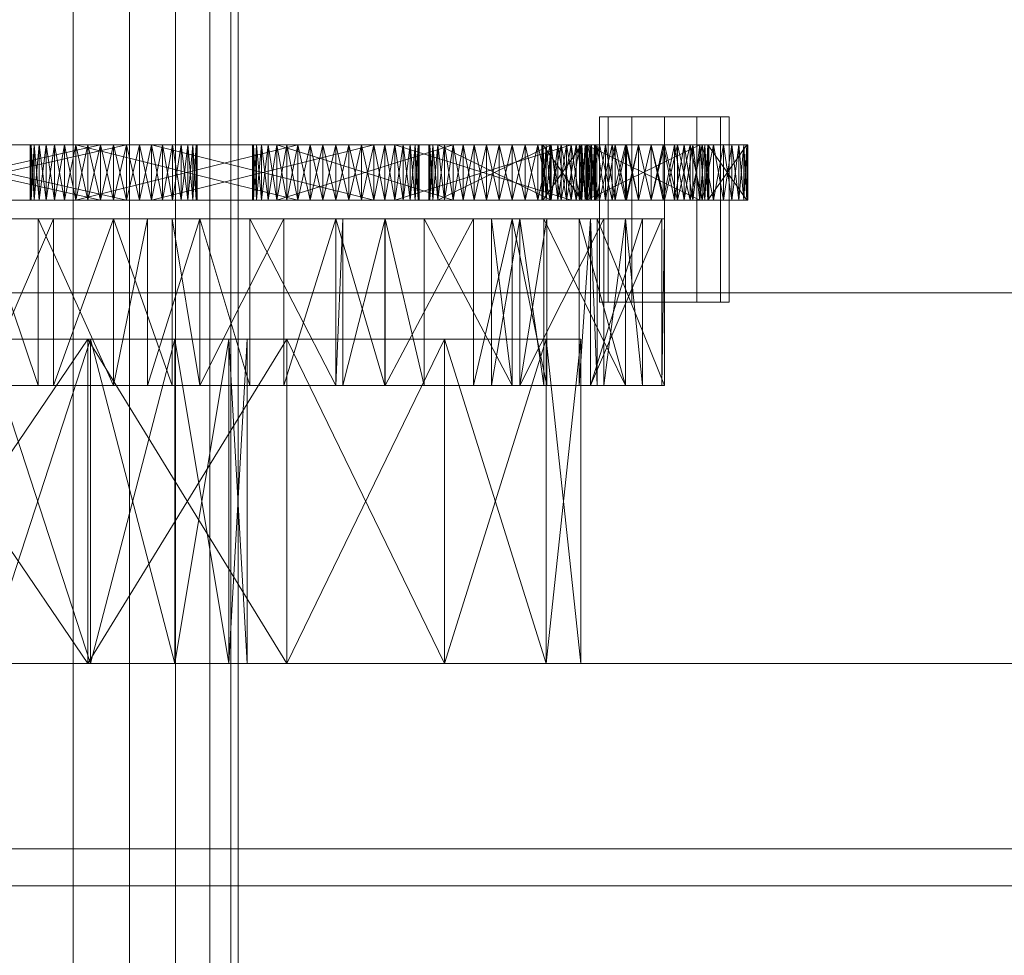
# Model space of a CAD drawing. Header units: millimetres. Extents: x -4395 to 65662, y -65530 to 6847.
# Tile 969 of 1034: x 60028 to 60134, y -16632 to -16530. Entities that reach past the tile are written whole.
import ezdxf

# ---------------------------------------------------------------- set-up
doc = ezdxf.new("R2010")
doc.units = ezdxf.units.MM
doc.layers.add('superior_secador', color=7, linetype='Continuous', lineweight=0)

msp = doc.modelspace()

# ---------------------------------------------------------------- linework, layer by layer
at = {"layer": 'superior_secador'}
for p, q in [((60033.357, -16520), (60033.357, -16675)), ((60039.418, -16520), (60039.418, -16675)), ((60044.393, -16520), (60044.393, -16675)), ((60048.089, -16520), (60048.089, -16675)), ((60050.365, -16520), (60050.365, -16675)), ((60051.134, -16675), (60051.134, -16520)), ((60091.072, -16541), (60090.134, -16541)), ((60090.134, -16541), (60090.134, -16561)), ((60093.634, -16541), (60091.072, -16541)), ((60091.072, -16541), (60091.072, -16561)), ((60097.134, -16541), (60093.634, -16541)), ((60093.634, -16541), (60093.634, -16561)), ((60100.634, -16541), (60097.134, -16541)), ((60097.134, -16541), (60097.134, -16561)), ((60103.196, -16541), (60100.634, -16541)), ((60100.634, -16541), (60100.634, -16561)), ((60103.196, -16541), (60104.134, -16541)), ((60103.196, -16541), (60103.196, -16561)), ((60104.134, -16561), (60104.134, -16541)), ((60002.575, -16544), (60039.116, -16544)), ((60041.796, -16544), (60002.575, -16544)), ((60039.116, -16544), (60003.853, -16544)), ((60003.853, -16544), (60041.796, -16544)), ((60005.843, -16544), (60039.116, -16544)), ((60041.796, -16544), (60005.843, -16544)), ((60008.353, -16544), (60036.302, -16544)), ((60008.353, -16544), (60039.116, -16544)), ((60008.353, -16544), (60041.796, -16544)), ((60036.302, -16544), (60009.726, -16544)), ((60009.726, -16544), (60036.302, -16550)), ((60036.302, -16544), (60009.726, -16550)), ((60039.116, -16544), (60011.134, -16544)), ((60041.796, -16544), (60011.134, -16544)), ((60012.542, -16544), (60039.116, -16544)), ((60039.116, -16544), (60012.542, -16550)), ((60012.542, -16544), (60039.116, -16550)), ((60029.15, -16544), (60028.71, -16544)), ((60028.71, -16544), (60028.819, -16544)), ((60030.429, -16544), (60028.71, -16544)), ((60034.929, -16544), (60028.71, -16544)), ((60028.71, -16544), (60060.276, -16544)), ((60068.048, -16544), (60028.71, -16544)), ((60028.819, -16544), (60028.71, -16550)), ((60028.71, -16544), (60028.71, -16550)), ((60028.71, -16544), (60028.819, -16550)), ((60028.819, -16544), (60029.15, -16544)), ((60029.15, -16544), (60028.819, -16550)), ((60028.819, -16544), (60028.819, -16550)), ((60028.819, -16544), (60029.15, -16550)), ((60030.429, -16544), (60029.15, -16544)), ((60029.15, -16544), (60029.691, -16544)), ((60029.691, -16544), (60029.15, -16550)), ((60029.15, -16544), (60029.15, -16550)), ((60029.15, -16544), (60029.691, -16550)), ((60032.419, -16544), (60029.15, -16544)), ((60060.276, -16544), (60029.15, -16544)), ((60029.691, -16544), (60030.429, -16544)), ((60030.429, -16544), (60029.691, -16550)), ((60029.691, -16544), (60029.691, -16550)), ((60029.691, -16544), (60030.429, -16550)), ((60032.419, -16544), (60030.429, -16544)), ((60030.429, -16544), (60031.345, -16544)), ((60034.929, -16544), (60030.429, -16544)), ((60030.429, -16544), (60060.276, -16544)), ((60031.345, -16544), (60030.429, -16550)), ((60030.429, -16544), (60030.429, -16550)), ((60030.429, -16544), (60031.345, -16550)), ((60031.345, -16544), (60032.419, -16544)), ((60032.419, -16544), (60031.345, -16550)), ((60031.345, -16544), (60031.345, -16550)), ((60031.345, -16544), (60032.419, -16550)), ((60032.419, -16544), (60057.597, -16544)), ((60033.624, -16544), (60032.419, -16544)), ((60034.929, -16544), (60032.419, -16544)), ((60032.419, -16544), (60060.276, -16544)), ((60033.624, -16544), (60032.419, -16550)), ((60032.419, -16544), (60032.419, -16550)), ((60032.419, -16544), (60033.624, -16550)), ((60032.419, -16544), (60037.71, -16544)), ((60032.419, -16544), (60068.048, -16544)), ((60057.597, -16544), (60033.624, -16544)), ((60033.624, -16544), (60034.929, -16544)), ((60034.929, -16544), (60033.624, -16550)), ((60033.624, -16544), (60033.624, -16550)), ((60033.624, -16544), (60057.597, -16550)), ((60057.597, -16544), (60033.624, -16550)), ((60033.624, -16544), (60034.929, -16550)), ((60037.71, -16544), (60034.929, -16544)), ((60034.929, -16544), (60036.302, -16544)), ((60040.491, -16544), (60034.929, -16544)), ((60068.048, -16544), (60034.929, -16544)), ((60036.302, -16544), (60034.929, -16550)), ((60034.929, -16544), (60034.929, -16550)), ((60034.929, -16544), (60036.302, -16550)), ((60036.302, -16544), (60037.71, -16544)), ((60037.71, -16544), (60036.302, -16550)), ((60036.302, -16544), (60036.302, -16550)), ((60036.302, -16544), (60039.116, -16544)), ((60036.302, -16544), (60037.71, -16550)), ((60040.491, -16544), (60037.71, -16544)), ((60037.71, -16544), (60039.116, -16544)), ((60039.116, -16544), (60037.71, -16550)), ((60037.71, -16544), (60037.71, -16550)), ((60037.71, -16544), (60039.116, -16550)), ((60037.71, -16544), (60068.048, -16544)), ((60039.116, -16544), (60040.491, -16544)), ((60040.491, -16544), (60039.116, -16550)), ((60039.116, -16544), (60039.116, -16550)), ((60039.116, -16544), (60041.796, -16544)), ((60039.116, -16544), (60044.073, -16544)), ((60039.116, -16544), (60046.599, -16544)), ((60039.116, -16544), (60040.491, -16550)), ((60065.769, -16544), (60040.491, -16544)), ((60040.491, -16544), (60041.796, -16544)), ((60068.048, -16544), (60040.491, -16544)), ((60041.796, -16544), (60040.491, -16550)), ((60040.491, -16544), (60040.491, -16550)), ((60040.491, -16544), (60041.796, -16550)), ((60041.796, -16544), (60065.769, -16544)), ((60065.769, -16544), (60041.796, -16550)), ((60041.796, -16544), (60041.796, -16550)), ((60041.796, -16544), (60044.073, -16544)), ((60042.999, -16544), (60041.796, -16544)), ((60045.728, -16544), (60041.796, -16544)), ((60046.599, -16544), (60041.796, -16544)), ((60041.796, -16544), (60042.999, -16550)), ((60042.999, -16544), (60041.796, -16550)), ((60041.796, -16544), (60065.769, -16550)), ((60044.073, -16544), (60042.999, -16544)), ((60042.999, -16544), (60042.999, -16550)), ((60042.999, -16544), (60044.073, -16550)), ((60044.073, -16544), (60042.999, -16550)), ((60044.073, -16544), (60045.728, -16544)), ((60044.991, -16544), (60044.073, -16544)), ((60044.073, -16544), (60046.599, -16544)), ((60044.073, -16544), (60044.073, -16550)), ((60044.073, -16544), (60044.991, -16550)), ((60044.991, -16544), (60044.073, -16550)), ((60045.728, -16544), (60044.991, -16544)), ((60044.991, -16544), (60044.991, -16550)), ((60044.991, -16544), (60045.728, -16550)), ((60045.728, -16544), (60044.991, -16550)), ((60045.728, -16544), (60046.599, -16544)), ((60046.269, -16544), (60045.728, -16544)), ((60045.728, -16544), (60045.728, -16550)), ((60045.728, -16544), (60046.269, -16550)), ((60046.269, -16544), (60045.728, -16550)), ((60046.599, -16544), (60046.269, -16544)), ((60046.269, -16544), (60046.269, -16550)), ((60046.269, -16544), (60046.599, -16550)), ((60046.599, -16544), (60046.269, -16550)), ((60046.599, -16544), (60046.71, -16544)), ((60046.599, -16544), (60046.599, -16550)), ((60046.599, -16544), (60046.71, -16550)), ((60046.71, -16544), (60046.599, -16550)), ((60046.71, -16544), (60046.71, -16550)), ((60053.124, -16544), (60052.683, -16544)), ((60052.683, -16544), (60052.794, -16544)), ((60052.794, -16544), (60052.683, -16550)), ((60052.683, -16544), (60052.683, -16550)), ((60052.683, -16544), (60052.794, -16550)), ((60054.401, -16544), (60052.683, -16544)), ((60076.624, -16544), (60052.683, -16544)), ((60052.683, -16544), (60058.901, -16544)), ((60052.794, -16544), (60053.124, -16544)), ((60053.124, -16544), (60052.794, -16550)), ((60052.794, -16544), (60052.794, -16550)), ((60052.794, -16544), (60053.124, -16550)), ((60054.401, -16544), (60053.124, -16544)), ((60053.124, -16544), (60053.665, -16544)), ((60056.394, -16544), (60053.124, -16544)), ((60053.124, -16544), (60076.624, -16544)), ((60061.683, -16544), (60053.124, -16544)), ((60088.728, -16544), (60053.124, -16544)), ((60053.665, -16544), (60053.124, -16550)), ((60053.124, -16544), (60053.124, -16550)), ((60053.124, -16544), (60053.665, -16550)), ((60053.665, -16544), (60054.401, -16544)), ((60054.401, -16544), (60053.665, -16550)), ((60053.665, -16544), (60053.665, -16550)), ((60053.665, -16544), (60054.401, -16550)), ((60054.401, -16544), (60074.345, -16544)), ((60055.319, -16544), (60054.401, -16544)), ((60056.394, -16544), (60054.401, -16544)), ((60054.401, -16544), (60076.624, -16544)), ((60055.319, -16544), (60054.401, -16550)), ((60054.401, -16544), (60054.401, -16550)), ((60054.401, -16544), (60055.319, -16550)), ((60054.401, -16544), (60058.901, -16544)), ((60074.345, -16544), (60055.319, -16544)), ((60055.319, -16544), (60056.394, -16544)), ((60056.394, -16544), (60055.319, -16550)), ((60055.319, -16544), (60055.319, -16550)), ((60055.319, -16544), (60074.345, -16550)), ((60074.345, -16544), (60055.319, -16550)), ((60055.319, -16544), (60056.394, -16550)), ((60058.901, -16544), (60056.394, -16544)), ((60056.394, -16544), (60057.597, -16544)), ((60061.683, -16544), (60056.394, -16544)), ((60057.597, -16544), (60056.394, -16550)), ((60056.394, -16544), (60056.394, -16550)), ((60056.394, -16544), (60057.597, -16550)), ((60057.597, -16544), (60058.901, -16544)), ((60058.901, -16544), (60057.597, -16550)), ((60057.597, -16544), (60057.597, -16550)), ((60057.597, -16544), (60060.276, -16544)), ((60057.597, -16544), (60058.901, -16550)), ((60061.683, -16544), (60058.901, -16544)), ((60058.901, -16544), (60060.276, -16544)), ((60060.276, -16544), (60058.901, -16550)), ((60058.901, -16544), (60058.901, -16550)), ((60058.901, -16544), (60060.276, -16550)), ((60058.901, -16544), (60064.464, -16544)), ((60058.901, -16544), (60088.728, -16544)), ((60076.624, -16544), (60058.901, -16544)), ((60060.276, -16544), (60061.683, -16544)), ((60061.683, -16544), (60060.276, -16550)), ((60060.276, -16544), (60060.276, -16550)), ((60060.276, -16544), (60063.091, -16544)), ((60060.276, -16544), (60065.769, -16544)), ((60060.276, -16544), (60069.702, -16544)), ((60060.276, -16544), (60068.048, -16544)), ((60060.276, -16544), (60061.683, -16550)), ((60064.464, -16544), (60061.683, -16544)), ((60061.683, -16544), (60063.091, -16544)), ((60066.974, -16544), (60061.683, -16544)), ((60088.728, -16544), (60061.683, -16544)), ((60063.091, -16544), (60061.683, -16550)), ((60061.683, -16544), (60061.683, -16550)), ((60061.683, -16544), (60063.091, -16550)), ((60063.091, -16544), (60064.464, -16544)), ((60064.464, -16544), (60063.091, -16550)), ((60063.091, -16544), (60063.091, -16550)), ((60063.091, -16544), (60065.769, -16544)), ((60063.091, -16544), (60064.464, -16550)), ((60066.974, -16544), (60064.464, -16544)), ((60064.464, -16544), (60065.769, -16544)), ((60065.769, -16544), (60064.464, -16550)), ((60064.464, -16544), (60064.464, -16550)), ((60064.464, -16544), (60065.769, -16550)), ((60064.464, -16544), (60088.728, -16544)), ((60065.769, -16544), (60066.974, -16544)), ((60066.974, -16544), (60065.769, -16550)), ((60065.769, -16544), (60065.769, -16550)), ((60065.769, -16544), (60068.048, -16544)), ((60065.769, -16544), (60069.702, -16544)), ((60065.769, -16544), (60066.974, -16550)), ((60087.073, -16544), (60066.974, -16544)), ((60066.974, -16544), (60068.048, -16544)), ((60088.728, -16544), (60066.974, -16544)), ((60068.048, -16544), (60066.974, -16550)), ((60066.974, -16544), (60066.974, -16550)), ((60066.974, -16544), (60068.048, -16550)), ((60068.048, -16544), (60087.073, -16544)), ((60087.073, -16544), (60068.048, -16550)), ((60068.048, -16544), (60068.048, -16550)), ((60068.048, -16544), (60069.702, -16544)), ((60068.964, -16544), (60068.048, -16544)), ((60070.573, -16544), (60068.048, -16544)), ((60068.048, -16544), (60068.964, -16550)), ((60068.964, -16544), (60068.048, -16550)), ((60068.048, -16544), (60087.073, -16550)), ((60069.702, -16544), (60068.964, -16544)), ((60068.964, -16544), (60068.964, -16550)), ((60068.964, -16544), (60069.702, -16550)), ((60069.702, -16544), (60068.964, -16550)), ((60069.702, -16544), (60070.573, -16544)), ((60070.243, -16544), (60069.702, -16544)), ((60069.702, -16544), (60069.702, -16550)), ((60069.702, -16544), (60070.243, -16550)), ((60070.243, -16544), (60069.702, -16550)), ((60070.573, -16544), (60070.243, -16544)), ((60070.243, -16544), (60070.243, -16550)), ((60070.243, -16544), (60070.573, -16550)), ((60070.573, -16544), (60070.243, -16550)), ((60070.573, -16544), (60070.683, -16544)), ((60070.573, -16544), (60070.573, -16550)), ((60070.573, -16544), (60070.683, -16550)), ((60070.683, -16544), (60070.573, -16550)), ((60070.683, -16544), (60070.683, -16550)), ((60072.15, -16544), (60071.71, -16544)), ((60071.71, -16544), (60071.819, -16544)), ((60073.429, -16544), (60071.71, -16544)), ((60071.71, -16544), (60086.562, -16544)), ((60071.819, -16544), (60071.71, -16550)), ((60071.71, -16544), (60071.71, -16550)), ((60071.71, -16544), (60071.819, -16550)), ((60071.819, -16544), (60072.15, -16544)), ((60072.15, -16544), (60071.819, -16550)), ((60071.819, -16544), (60071.819, -16550)), ((60071.819, -16544), (60072.15, -16550)), ((60072.15, -16544), (60084.905, -16544)), ((60072.691, -16544), (60072.15, -16544)), ((60073.429, -16544), (60072.15, -16544)), ((60072.15, -16544), (60086.562, -16544)), ((60072.691, -16544), (60072.15, -16550)), ((60072.15, -16544), (60072.15, -16550)), ((60072.15, -16544), (60072.691, -16550)), ((60072.15, -16544), (60075.419, -16544)), ((60072.15, -16544), (60080.71, -16544)), ((60084.905, -16544), (60072.691, -16544)), ((60072.691, -16544), (60073.429, -16544)), ((60073.429, -16544), (60072.691, -16550)), ((60072.691, -16544), (60072.691, -16550)), ((60072.691, -16544), (60084.905, -16550)), ((60084.905, -16544), (60072.691, -16550)), ((60072.691, -16544), (60073.429, -16550)), ((60075.419, -16544), (60073.429, -16544)), ((60073.429, -16544), (60074.345, -16544)), ((60077.929, -16544), (60073.429, -16544)), ((60083.491, -16544), (60073.429, -16544)), ((60073.429, -16544), (60086.562, -16544)), ((60101.814, -16544), (60073.429, -16544)), ((60074.345, -16544), (60073.429, -16550)), ((60073.429, -16544), (60073.429, -16550)), ((60073.429, -16544), (60074.345, -16550)), ((60074.345, -16544), (60075.419, -16544)), ((60075.419, -16544), (60074.345, -16550)), ((60074.345, -16544), (60074.345, -16550)), ((60074.345, -16544), (60076.624, -16544)), ((60074.345, -16544), (60075.419, -16550)), ((60077.929, -16544), (60075.419, -16544)), ((60075.419, -16544), (60076.624, -16544)), ((60076.624, -16544), (60075.419, -16550)), ((60075.419, -16544), (60075.419, -16550)), ((60075.419, -16544), (60076.624, -16550)), ((60075.419, -16544), (60080.71, -16544)), ((60076.624, -16544), (60077.929, -16544)), ((60077.929, -16544), (60076.624, -16550)), ((60076.624, -16544), (60076.624, -16550)), ((60076.624, -16544), (60079.302, -16544)), ((60076.624, -16544), (60082.116, -16544)), ((60076.624, -16544), (60087.073, -16544)), ((60076.624, -16544), (60088.728, -16544)), ((60076.624, -16544), (60077.929, -16550)), ((60080.71, -16544), (60077.929, -16544)), ((60077.929, -16544), (60079.302, -16544)), ((60083.491, -16544), (60077.929, -16544)), ((60079.302, -16544), (60077.929, -16550)), ((60077.929, -16544), (60077.929, -16550)), ((60077.929, -16544), (60079.302, -16550)), ((60079.302, -16544), (60080.71, -16544)), ((60080.71, -16544), (60079.302, -16550)), ((60079.302, -16544), (60079.302, -16550)), ((60079.302, -16544), (60082.116, -16544)), ((60079.302, -16544), (60080.71, -16550)), ((60083.491, -16544), (60080.71, -16544)), ((60080.71, -16544), (60082.116, -16544)), ((60082.116, -16544), (60080.71, -16550)), ((60080.71, -16544), (60080.71, -16550)), ((60080.71, -16544), (60082.116, -16550)), ((60080.71, -16544), (60085.999, -16544)), ((60080.71, -16544), (60101.814, -16544)), ((60086.562, -16544), (60080.71, -16544)), ((60082.116, -16544), (60083.491, -16544)), ((60083.491, -16544), (60082.116, -16550)), ((60082.116, -16544), (60082.116, -16550)), ((60082.116, -16544), (60084.796, -16544)), ((60082.116, -16544), (60087.073, -16544)), ((60082.116, -16544), (60083.491, -16550)), ((60085.999, -16544), (60083.491, -16544)), ((60083.491, -16544), (60084.796, -16544)), ((60087.991, -16544), (60083.491, -16544)), ((60101.814, -16544), (60083.491, -16544)), ((60084.796, -16544), (60083.491, -16550)), ((60083.491, -16544), (60083.491, -16550)), ((60083.491, -16544), (60084.796, -16550)), ((60083.925, -16544), (60088.245, -16544)), ((60084.036, -16544), (60083.925, -16544)), ((60084.364, -16544), (60083.925, -16544)), ((60083.925, -16544), (60089.114, -16544)), ((60084.036, -16544), (60083.925, -16550)), ((60083.925, -16544), (60083.925, -16550)), ((60083.925, -16544), (60084.036, -16550)), ((60083.925, -16544), (60085.644, -16544)), ((60088.245, -16544), (60084.036, -16544)), ((60084.036, -16544), (60084.364, -16544)), ((60084.364, -16544), (60084.036, -16550)), ((60084.036, -16544), (60084.036, -16550)), ((60084.036, -16544), (60088.245, -16550)), ((60088.245, -16544), (60084.036, -16550)), ((60084.036, -16544), (60084.364, -16550)), ((60085.644, -16544), (60084.364, -16544)), ((60084.364, -16544), (60084.905, -16544)), ((60087.634, -16544), (60084.364, -16544)), ((60084.364, -16544), (60089.114, -16544)), ((60084.905, -16544), (60084.364, -16550)), ((60084.364, -16544), (60084.364, -16550)), ((60084.364, -16544), (60084.905, -16550)), ((60084.796, -16544), (60085.999, -16544)), ((60085.999, -16544), (60084.796, -16550)), ((60084.796, -16544), (60084.796, -16550)), ((60084.796, -16544), (60087.073, -16544)), ((60084.796, -16544), (60085.999, -16550)), ((60084.905, -16544), (60085.644, -16544)), ((60085.644, -16544), (60084.905, -16550)), ((60084.905, -16544), (60084.905, -16550)), ((60084.905, -16544), (60086.562, -16544)), ((60084.905, -16544), (60085.644, -16550)), ((60087.634, -16544), (60085.644, -16544)), ((60085.644, -16544), (60086.562, -16544)), ((60086.562, -16544), (60085.644, -16550)), ((60085.644, -16544), (60085.644, -16550)), ((60085.644, -16544), (60086.562, -16550)), ((60085.644, -16544), (60090.144, -16544)), ((60089.114, -16544), (60085.644, -16544)), ((60085.644, -16544), (60095.706, -16544)), ((60087.991, -16544), (60085.999, -16544)), ((60085.999, -16544), (60087.073, -16544)), ((60087.073, -16544), (60085.999, -16550)), ((60085.999, -16544), (60085.999, -16550)), ((60085.999, -16544), (60087.073, -16550)), ((60085.999, -16544), (60101.814, -16544)), ((60086.562, -16544), (60087.634, -16544)), ((60087.634, -16544), (60086.562, -16550)), ((60086.562, -16544), (60086.562, -16550)), ((60086.562, -16544), (60088.839, -16544)), ((60086.562, -16544), (60091.517, -16544)), ((60086.562, -16544), (60097.011, -16544)), ((60086.562, -16544), (60101.814, -16544)), ((60086.562, -16544), (60087.634, -16550)), ((60087.073, -16544), (60087.991, -16544)), ((60087.991, -16544), (60087.073, -16550)), ((60087.073, -16544), (60087.073, -16550)), ((60087.073, -16544), (60088.728, -16544)), ((60087.073, -16544), (60089.599, -16544)), ((60087.073, -16544), (60087.991, -16550)), ((60090.144, -16544), (60087.634, -16544)), ((60087.634, -16544), (60088.839, -16544)), ((60092.925, -16544), (60087.634, -16544)), ((60098.214, -16544), (60087.634, -16544)), ((60087.634, -16544), (60089.114, -16544)), ((60106.023, -16544), (60087.634, -16544)), ((60088.839, -16544), (60087.634, -16550)), ((60087.634, -16544), (60087.634, -16550)), ((60087.634, -16544), (60088.839, -16550)), ((60100.944, -16544), (60087.991, -16544)), ((60087.991, -16544), (60088.728, -16544)), ((60101.814, -16544), (60087.991, -16544)), ((60088.728, -16544), (60087.991, -16550)), ((60087.991, -16544), (60087.991, -16550)), ((60087.991, -16544), (60088.728, -16550)), ((60088.245, -16544), (60088.134, -16544)), ((60088.134, -16544), (60088.575, -16544)), ((60088.134, -16550), (60088.134, -16544)), ((60088.134, -16544), (60088.245, -16550)), ((60088.245, -16544), (60088.134, -16550)), ((60088.575, -16544), (60088.245, -16544)), ((60089.114, -16544), (60088.245, -16544)), ((60088.245, -16544), (60088.245, -16550)), ((60088.245, -16544), (60088.575, -16550)), ((60088.575, -16544), (60088.245, -16550)), ((60088.575, -16544), (60089.853, -16544)), ((60089.114, -16544), (60088.575, -16544)), ((60088.575, -16544), (60091.843, -16544)), ((60088.575, -16544), (60097.134, -16544)), ((60093.048, -16544), (60088.575, -16544)), ((60088.575, -16544), (60105.692, -16544)), ((60088.575, -16544), (60088.575, -16550)), ((60088.575, -16544), (60089.114, -16550)), ((60089.114, -16544), (60088.575, -16550)), ((60088.728, -16544), (60100.944, -16544)), ((60100.944, -16544), (60088.728, -16550)), ((60088.728, -16544), (60088.728, -16550)), ((60088.728, -16544), (60089.599, -16544)), ((60089.269, -16544), (60088.728, -16544)), ((60088.728, -16544), (60089.269, -16550)), ((60089.269, -16544), (60088.728, -16550)), ((60088.728, -16544), (60100.944, -16550)), ((60088.839, -16544), (60090.144, -16544)), ((60090.144, -16544), (60088.839, -16550)), ((60088.839, -16544), (60088.839, -16550)), ((60088.839, -16544), (60091.517, -16544)), ((60088.839, -16544), (60090.144, -16550)), ((60089.853, -16544), (60089.114, -16544)), ((60090.771, -16544), (60089.114, -16544)), ((60093.048, -16544), (60089.114, -16544)), ((60089.114, -16544), (60089.114, -16550)), ((60089.114, -16544), (60089.853, -16550)), ((60089.853, -16544), (60089.114, -16550)), ((60089.114, -16544), (60098.542, -16544)), ((60089.114, -16544), (60106.023, -16544)), ((60089.114, -16544), (60095.706, -16544)), ((60089.599, -16544), (60089.269, -16544)), ((60089.269, -16544), (60089.269, -16550)), ((60089.269, -16544), (60089.599, -16550)), ((60089.599, -16544), (60089.269, -16550)), ((60089.599, -16544), (60089.71, -16544)), ((60089.599, -16544), (60089.599, -16550)), ((60089.599, -16544), (60089.71, -16550)), ((60089.71, -16544), (60089.599, -16550)), ((60089.71, -16544), (60089.71, -16550)), ((60089.853, -16544), (60091.843, -16544)), ((60090.771, -16544), (60089.853, -16544)), ((60089.853, -16544), (60089.853, -16550)), ((60089.853, -16544), (60090.771, -16550)), ((60090.771, -16544), (60089.853, -16550)), ((60092.925, -16544), (60090.144, -16544)), ((60090.144, -16544), (60091.517, -16544)), ((60091.517, -16544), (60090.144, -16550)), ((60090.144, -16544), (60090.144, -16550)), ((60090.144, -16544), (60091.517, -16550)), ((60090.144, -16544), (60095.706, -16544)), ((60091.843, -16544), (60090.771, -16544)), ((60093.048, -16544), (60090.771, -16544)), ((60090.771, -16544), (60090.771, -16550)), ((60090.771, -16544), (60091.843, -16550)), ((60091.843, -16544), (60090.771, -16550)), ((60091.517, -16544), (60092.925, -16544)), ((60092.925, -16544), (60091.517, -16550)), ((60091.517, -16544), (60091.517, -16550)), ((60091.517, -16544), (60094.333, -16544)), ((60091.517, -16544), (60097.011, -16544)), ((60091.517, -16544), (60092.925, -16550)), ((60091.843, -16544), (60094.353, -16544)), ((60093.048, -16544), (60091.843, -16544)), ((60091.843, -16544), (60097.134, -16544)), ((60091.843, -16544), (60091.843, -16550)), ((60091.843, -16544), (60093.048, -16550)), ((60093.048, -16544), (60091.843, -16550)), ((60095.706, -16544), (60092.925, -16544)), ((60092.925, -16544), (60094.333, -16544)), ((60098.214, -16544), (60092.925, -16544)), ((60094.333, -16544), (60092.925, -16550)), ((60092.925, -16544), (60092.925, -16550)), ((60092.925, -16544), (60094.333, -16550)), ((60094.353, -16544), (60093.048, -16544)), ((60095.726, -16544), (60093.048, -16544)), ((60098.542, -16544), (60093.048, -16544)), ((60103.497, -16544), (60093.048, -16544)), ((60105.692, -16544), (60093.048, -16544)), ((60093.048, -16544), (60093.048, -16550)), ((60093.048, -16544), (60094.353, -16550)), ((60094.353, -16544), (60093.048, -16550)), ((60094.333, -16544), (60095.706, -16544)), ((60095.706, -16544), (60094.333, -16550)), ((60094.333, -16544), (60094.333, -16550)), ((60094.333, -16544), (60097.011, -16544)), ((60094.333, -16544), (60095.706, -16550)), ((60094.353, -16544), (60097.134, -16544)), ((60095.726, -16544), (60094.353, -16544)), ((60094.353, -16544), (60094.353, -16550)), ((60094.353, -16544), (60095.726, -16550)), ((60095.726, -16544), (60094.353, -16550)), ((60098.214, -16544), (60095.706, -16544)), ((60095.706, -16544), (60097.011, -16544)), ((60097.011, -16544), (60095.706, -16550)), ((60095.706, -16544), (60095.706, -16550)), ((60095.706, -16544), (60097.011, -16550)), ((60095.706, -16544), (60100.206, -16544)), ((60095.706, -16544), (60106.023, -16544)), ((60097.134, -16544), (60095.726, -16544)), ((60098.542, -16544), (60095.726, -16544)), ((60095.726, -16544), (60095.726, -16550)), ((60095.726, -16544), (60097.134, -16550)), ((60097.134, -16544), (60095.726, -16550)), ((60097.011, -16544), (60098.214, -16544)), ((60098.214, -16544), (60097.011, -16550)), ((60097.011, -16544), (60097.011, -16550)), ((60097.011, -16544), (60099.288, -16544)), ((60097.011, -16544), (60100.944, -16544)), ((60097.011, -16544), (60101.814, -16544)), ((60097.011, -16544), (60098.214, -16550)), ((60097.134, -16544), (60099.915, -16544)), ((60098.542, -16544), (60097.134, -16544)), ((60097.134, -16544), (60102.425, -16544)), ((60097.134, -16544), (60105.692, -16544)), ((60097.134, -16544), (60097.134, -16550)), ((60097.134, -16544), (60098.542, -16550)), ((60098.542, -16544), (60097.134, -16550)), ((60100.206, -16544), (60098.214, -16544)), ((60098.214, -16544), (60099.288, -16544)), ((60101.483, -16544), (60098.214, -16544)), ((60106.023, -16544), (60098.214, -16544)), ((60099.288, -16544), (60098.214, -16550)), ((60098.214, -16544), (60098.214, -16550)), ((60098.214, -16544), (60099.288, -16550)), ((60099.915, -16544), (60098.542, -16544)), ((60101.22, -16544), (60098.542, -16544)), ((60103.497, -16544), (60098.542, -16544)), ((60098.542, -16544), (60098.542, -16550)), ((60098.542, -16544), (60099.915, -16550)), ((60099.915, -16544), (60098.542, -16550)), ((60098.542, -16544), (60106.023, -16544)), ((60099.288, -16544), (60100.206, -16544)), ((60100.206, -16544), (60099.288, -16550)), ((60099.288, -16544), (60099.288, -16550)), ((60099.288, -16544), (60100.944, -16544)), ((60099.288, -16544), (60100.206, -16550)), ((60099.915, -16544), (60102.425, -16544)), ((60101.22, -16544), (60099.915, -16544)), ((60099.915, -16544), (60099.915, -16550)), ((60099.915, -16544), (60101.22, -16550)), ((60101.22, -16544), (60099.915, -16550)), ((60101.483, -16544), (60100.206, -16544)), ((60100.206, -16544), (60100.944, -16544)), ((60100.944, -16544), (60100.206, -16550)), ((60100.206, -16544), (60100.206, -16550)), ((60100.206, -16544), (60100.944, -16550)), ((60100.206, -16544), (60106.023, -16544)), ((60100.944, -16544), (60101.483, -16544)), ((60101.483, -16544), (60100.944, -16550)), ((60100.944, -16544), (60100.944, -16550)), ((60100.944, -16544), (60101.814, -16544)), ((60100.944, -16544), (60101.483, -16550)), ((60102.425, -16544), (60101.22, -16544)), ((60103.497, -16544), (60101.22, -16544)), ((60101.22, -16544), (60101.22, -16550)), ((60101.22, -16544), (60102.425, -16550)), ((60102.425, -16544), (60101.22, -16550)), ((60106.023, -16544), (60101.483, -16544)), ((60101.483, -16544), (60101.814, -16544)), ((60101.814, -16544), (60101.483, -16550)), ((60101.483, -16544), (60101.483, -16550)), ((60101.483, -16544), (60101.814, -16550)), ((60101.814, -16544), (60106.023, -16544)), ((60106.023, -16544), (60101.814, -16550)), ((60101.814, -16544), (60101.814, -16550)), ((60101.814, -16544), (60101.925, -16544)), ((60101.814, -16544), (60101.925, -16550)), ((60101.925, -16544), (60101.814, -16550)), ((60101.814, -16544), (60106.023, -16550)), ((60101.925, -16544), (60101.925, -16550)), ((60102.425, -16544), (60104.415, -16544)), ((60103.497, -16544), (60102.425, -16544)), ((60102.425, -16544), (60105.692, -16544)), ((60102.425, -16544), (60102.425, -16550)), ((60102.425, -16544), (60103.497, -16550)), ((60103.497, -16544), (60102.425, -16550)), ((60104.415, -16544), (60103.497, -16544)), ((60105.153, -16544), (60103.497, -16544)), ((60106.023, -16544), (60103.497, -16544)), ((60105.692, -16544), (60103.497, -16544)), ((60103.497, -16544), (60103.497, -16550)), ((60103.497, -16544), (60104.415, -16550)), ((60104.415, -16544), (60103.497, -16550)), ((60104.415, -16544), (60105.692, -16544)), ((60105.153, -16544), (60104.415, -16544)), ((60104.415, -16544), (60104.415, -16550)), ((60104.415, -16544), (60105.153, -16550)), ((60105.153, -16544), (60104.415, -16550)), ((60105.692, -16544), (60105.153, -16544)), ((60106.023, -16544), (60105.153, -16544)), ((60105.153, -16544), (60105.153, -16550)), ((60105.153, -16544), (60105.692, -16550)), ((60105.692, -16544), (60105.153, -16550)), ((60105.692, -16544), (60106.134, -16544)), ((60106.023, -16544), (60105.692, -16544)), ((60105.692, -16544), (60105.692, -16550)), ((60105.692, -16544), (60106.023, -16550)), ((60106.023, -16544), (60105.692, -16550)), ((60106.134, -16544), (60106.023, -16544)), ((60106.023, -16544), (60106.023, -16550)), ((60106.023, -16544), (60106.134, -16550)), ((60106.134, -16544), (60106.023, -16550)), ((60106.134, -16544), (60106.134, -16550)), ((60039.116, -16550), (60002.575, -16550)), ((60002.575, -16550), (60041.796, -16550)), ((60003.853, -16550), (60039.116, -16550)), ((60041.796, -16550), (60003.853, -16550)), ((60039.116, -16550), (60005.843, -16550)), ((60005.843, -16550), (60041.796, -16550)), ((60036.302, -16550), (60008.353, -16550)), ((60039.116, -16550), (60008.353, -16550)), ((60041.796, -16550), (60008.353, -16550)), ((60009.726, -16550), (60036.302, -16550)), ((60011.134, -16550), (60039.116, -16550)), ((60011.134, -16550), (60041.796, -16550)), ((60039.116, -16550), (60012.542, -16550)), ((60028.71, -16550), (60029.15, -16550)), ((60028.819, -16550), (60028.71, -16550)), ((60028.71, -16550), (60030.429, -16550)), ((60028.71, -16550), (60034.929, -16550)), ((60060.276, -16550), (60028.71, -16550)), ((60028.71, -16550), (60068.048, -16550)), ((60029.15, -16550), (60028.819, -16550)), ((60029.15, -16550), (60030.429, -16550)), ((60029.691, -16550), (60029.15, -16550)), ((60029.15, -16550), (60032.419, -16550)), ((60029.15, -16550), (60060.276, -16550)), ((60030.429, -16550), (60029.691, -16550)), ((60030.429, -16550), (60032.419, -16550)), ((60031.345, -16550), (60030.429, -16550)), ((60030.429, -16550), (60034.929, -16550)), ((60060.276, -16550), (60030.429, -16550)), ((60032.419, -16550), (60031.345, -16550)), ((60057.597, -16550), (60032.419, -16550)), ((60032.419, -16550), (60033.624, -16550)), ((60032.419, -16550), (60034.929, -16550)), ((60060.276, -16550), (60032.419, -16550)), ((60037.71, -16550), (60032.419, -16550)), ((60068.048, -16550), (60032.419, -16550)), ((60033.624, -16550), (60057.597, -16550)), ((60034.929, -16550), (60033.624, -16550)), ((60034.929, -16550), (60037.71, -16550)), ((60036.302, -16550), (60034.929, -16550)), ((60034.929, -16550), (60040.491, -16550)), ((60034.929, -16550), (60068.048, -16550)), ((60037.71, -16550), (60036.302, -16550)), ((60039.116, -16550), (60036.302, -16550)), ((60037.71, -16550), (60040.491, -16550)), ((60039.116, -16550), (60037.71, -16550)), ((60068.048, -16550), (60037.71, -16550)), ((60040.491, -16550), (60039.116, -16550)), ((60041.796, -16550), (60039.116, -16550)), ((60044.073, -16550), (60039.116, -16550)), ((60046.599, -16550), (60039.116, -16550)), ((60040.491, -16550), (60065.769, -16550)), ((60041.796, -16550), (60040.491, -16550)), ((60040.491, -16550), (60068.048, -16550)), ((60065.769, -16550), (60041.796, -16550)), ((60044.073, -16550), (60041.796, -16550)), ((60041.796, -16550), (60042.999, -16550)), ((60041.796, -16550), (60045.728, -16550)), ((60041.796, -16550), (60046.599, -16550)), ((60042.999, -16550), (60044.073, -16550)), ((60045.728, -16550), (60044.073, -16550)), ((60044.073, -16550), (60044.991, -16550)), ((60046.599, -16550), (60044.073, -16550)), ((60044.991, -16550), (60045.728, -16550)), ((60046.599, -16550), (60045.728, -16550)), ((60045.728, -16550), (60046.269, -16550)), ((60046.269, -16550), (60046.599, -16550)), ((60046.599, -16550), (60046.71, -16550)), ((60052.683, -16550), (60053.124, -16550)), ((60052.794, -16550), (60052.683, -16550)), ((60052.683, -16550), (60054.401, -16550)), ((60052.683, -16550), (60076.624, -16550)), ((60058.901, -16550), (60052.683, -16550)), ((60053.124, -16550), (60052.794, -16550)), ((60053.124, -16550), (60054.401, -16550)), ((60053.665, -16550), (60053.124, -16550)), ((60053.124, -16550), (60056.394, -16550)), ((60076.624, -16550), (60053.124, -16550)), ((60053.124, -16550), (60061.683, -16550)), ((60053.124, -16550), (60088.728, -16550)), ((60054.401, -16550), (60053.665, -16550)), ((60074.345, -16550), (60054.401, -16550)), ((60054.401, -16550), (60055.319, -16550)), ((60054.401, -16550), (60056.394, -16550)), ((60076.624, -16550), (60054.401, -16550)), ((60058.901, -16550), (60054.401, -16550)), ((60055.319, -16550), (60074.345, -16550)), ((60056.394, -16550), (60055.319, -16550)), ((60056.394, -16550), (60058.901, -16550)), ((60057.597, -16550), (60056.394, -16550)), ((60056.394, -16550), (60061.683, -16550)), ((60058.901, -16550), (60057.597, -16550)), ((60060.276, -16550), (60057.597, -16550)), ((60058.901, -16550), (60061.683, -16550)), ((60060.276, -16550), (60058.901, -16550)), ((60064.464, -16550), (60058.901, -16550)), ((60088.728, -16550), (60058.901, -16550)), ((60058.901, -16550), (60076.624, -16550)), ((60061.683, -16550), (60060.276, -16550)), ((60063.091, -16550), (60060.276, -16550)), ((60065.769, -16550), (60060.276, -16550)), ((60069.702, -16550), (60060.276, -16550)), ((60068.048, -16550), (60060.276, -16550)), ((60061.683, -16550), (60064.464, -16550)), ((60063.091, -16550), (60061.683, -16550)), ((60061.683, -16550), (60066.974, -16550)), ((60061.683, -16550), (60088.728, -16550)), ((60064.464, -16550), (60063.091, -16550)), ((60065.769, -16550), (60063.091, -16550)), ((60064.464, -16550), (60066.974, -16550)), ((60065.769, -16550), (60064.464, -16550)), ((60088.728, -16550), (60064.464, -16550)), ((60066.974, -16550), (60065.769, -16550)), ((60068.048, -16550), (60065.769, -16550)), ((60069.702, -16550), (60065.769, -16550)), ((60066.974, -16550), (60087.073, -16550)), ((60068.048, -16550), (60066.974, -16550)), ((60066.974, -16550), (60088.728, -16550)), ((60087.073, -16550), (60068.048, -16550)), ((60069.702, -16550), (60068.048, -16550)), ((60068.048, -16550), (60068.964, -16550)), ((60068.048, -16550), (60070.573, -16550)), ((60068.964, -16550), (60069.702, -16550)), ((60070.573, -16550), (60069.702, -16550)), ((60069.702, -16550), (60070.243, -16550)), ((60070.243, -16550), (60070.573, -16550)), ((60070.573, -16550), (60070.683, -16550)), ((60071.71, -16550), (60072.15, -16550)), ((60071.819, -16550), (60071.71, -16550)), ((60071.71, -16550), (60073.429, -16550)), ((60086.562, -16550), (60071.71, -16550)), ((60072.15, -16550), (60071.819, -16550)), ((60084.905, -16550), (60072.15, -16550)), ((60072.15, -16550), (60072.691, -16550)), ((60072.15, -16550), (60073.429, -16550)), ((60086.562, -16550), (60072.15, -16550)), ((60075.419, -16550), (60072.15, -16550)), ((60080.71, -16550), (60072.15, -16550)), ((60072.691, -16550), (60084.905, -16550)), ((60073.429, -16550), (60072.691, -16550)), ((60073.429, -16550), (60075.419, -16550)), ((60074.345, -16550), (60073.429, -16550)), ((60073.429, -16550), (60077.929, -16550)), ((60073.429, -16550), (60083.491, -16550)), ((60086.562, -16550), (60073.429, -16550)), ((60073.429, -16550), (60101.814, -16550)), ((60075.419, -16550), (60074.345, -16550)), ((60076.624, -16550), (60074.345, -16550)), ((60075.419, -16550), (60077.929, -16550)), ((60076.624, -16550), (60075.419, -16550)), ((60080.71, -16550), (60075.419, -16550)), ((60077.929, -16550), (60076.624, -16550)), ((60079.302, -16550), (60076.624, -16550)), ((60082.116, -16550), (60076.624, -16550)), ((60087.073, -16550), (60076.624, -16550)), ((60088.728, -16550), (60076.624, -16550)), ((60077.929, -16550), (60080.71, -16550)), ((60079.302, -16550), (60077.929, -16550)), ((60077.929, -16550), (60083.491, -16550)), ((60080.71, -16550), (60079.302, -16550)), ((60082.116, -16550), (60079.302, -16550)), ((60080.71, -16550), (60083.491, -16550)), ((60082.116, -16550), (60080.71, -16550)), ((60085.999, -16550), (60080.71, -16550)), ((60101.814, -16550), (60080.71, -16550)), ((60080.71, -16550), (60086.562, -16550)), ((60083.491, -16550), (60082.116, -16550)), ((60084.796, -16550), (60082.116, -16550)), ((60087.073, -16550), (60082.116, -16550)), ((60083.491, -16550), (60085.999, -16550)), ((60084.796, -16550), (60083.491, -16550)), ((60083.491, -16550), (60087.991, -16550)), ((60083.491, -16550), (60101.814, -16550)), ((60088.245, -16550), (60083.925, -16550)), ((60083.925, -16550), (60084.036, -16550)), ((60083.925, -16550), (60084.364, -16550)), ((60089.114, -16550), (60083.925, -16550)), ((60085.644, -16550), (60083.925, -16550)), ((60084.036, -16550), (60088.245, -16550)), ((60084.364, -16550), (60084.036, -16550)), ((60084.364, -16550), (60085.644, -16550)), ((60084.905, -16550), (60084.364, -16550)), ((60084.364, -16550), (60087.634, -16550)), ((60089.114, -16550), (60084.364, -16550)), ((60085.999, -16550), (60084.796, -16550)), ((60087.073, -16550), (60084.796, -16550)), ((60085.644, -16550), (60084.905, -16550)), ((60086.562, -16550), (60084.905, -16550)), ((60085.644, -16550), (60087.634, -16550)), ((60086.562, -16550), (60085.644, -16550)), ((60090.144, -16550), (60085.644, -16550)), ((60085.644, -16550), (60089.114, -16550)), ((60095.706, -16550), (60085.644, -16550)), ((60085.999, -16550), (60087.991, -16550)), ((60087.073, -16550), (60085.999, -16550)), ((60101.814, -16550), (60085.999, -16550)), ((60087.634, -16550), (60086.562, -16550)), ((60088.839, -16550), (60086.562, -16550)), ((60091.517, -16550), (60086.562, -16550)), ((60097.011, -16550), (60086.562, -16550)), ((60101.814, -16550), (60086.562, -16550)), ((60087.991, -16550), (60087.073, -16550)), ((60088.728, -16550), (60087.073, -16550)), ((60089.599, -16550), (60087.073, -16550)), ((60087.634, -16550), (60090.144, -16550)), ((60088.839, -16550), (60087.634, -16550)), ((60087.634, -16550), (60092.925, -16550)), ((60087.634, -16550), (60098.214, -16550)), ((60089.114, -16550), (60087.634, -16550)), ((60087.634, -16550), (60106.023, -16550)), ((60087.991, -16550), (60100.944, -16550)), ((60088.728, -16550), (60087.991, -16550)), ((60087.991, -16550), (60101.814, -16550)), ((60088.134, -16550), (60088.245, -16550)), ((60088.575, -16550), (60088.134, -16550)), ((60088.245, -16550), (60088.575, -16550)), ((60088.245, -16550), (60089.114, -16550)), ((60089.853, -16550), (60088.575, -16550)), ((60088.575, -16550), (60089.114, -16550)), ((60091.843, -16550), (60088.575, -16550)), ((60097.134, -16550), (60088.575, -16550)), ((60088.575, -16550), (60093.048, -16550)), ((60105.692, -16550), (60088.575, -16550)), ((60100.944, -16550), (60088.728, -16550)), ((60089.599, -16550), (60088.728, -16550)), ((60088.728, -16550), (60089.269, -16550)), ((60090.144, -16550), (60088.839, -16550)), ((60091.517, -16550), (60088.839, -16550)), ((60089.114, -16550), (60089.853, -16550)), ((60089.114, -16550), (60090.771, -16550)), ((60089.114, -16550), (60093.048, -16550)), ((60098.542, -16550), (60089.114, -16550)), ((60106.023, -16550), (60089.114, -16550)), ((60095.706, -16550), (60089.114, -16550)), ((60089.269, -16550), (60089.599, -16550)), ((60089.599, -16550), (60089.71, -16550)), ((60091.843, -16550), (60089.853, -16550)), ((60089.853, -16550), (60090.771, -16550)), ((60090.144, -16550), (60092.925, -16550)), ((60091.517, -16550), (60090.144, -16550)), ((60095.706, -16550), (60090.144, -16550)), ((60090.771, -16550), (60091.843, -16550)), ((60090.771, -16550), (60093.048, -16550)), ((60092.925, -16550), (60091.517, -16550)), ((60094.333, -16550), (60091.517, -16550)), ((60097.011, -16550), (60091.517, -16550)), ((60094.353, -16550), (60091.843, -16550)), ((60091.843, -16550), (60093.048, -16550)), ((60097.134, -16550), (60091.843, -16550)), ((60092.925, -16550), (60095.706, -16550)), ((60094.333, -16550), (60092.925, -16550)), ((60092.925, -16550), (60098.214, -16550)), ((60093.048, -16550), (60094.353, -16550)), ((60093.048, -16550), (60095.726, -16550)), ((60093.048, -16550), (60098.542, -16550)), ((60093.048, -16550), (60103.497, -16550)), ((60093.048, -16550), (60105.692, -16550)), ((60095.706, -16550), (60094.333, -16550)), ((60097.011, -16550), (60094.333, -16550)), ((60097.134, -16550), (60094.353, -16550)), ((60094.353, -16550), (60095.726, -16550)), ((60095.706, -16550), (60098.214, -16550)), ((60097.011, -16550), (60095.706, -16550)), ((60100.206, -16550), (60095.706, -16550)), ((60106.023, -16550), (60095.706, -16550)), ((60095.726, -16550), (60097.134, -16550)), ((60095.726, -16550), (60098.542, -16550)), ((60098.214, -16550), (60097.011, -16550)), ((60099.288, -16550), (60097.011, -16550)), ((60100.944, -16550), (60097.011, -16550)), ((60101.814, -16550), (60097.011, -16550)), ((60099.915, -16550), (60097.134, -16550)), ((60097.134, -16550), (60098.542, -16550)), ((60102.425, -16550), (60097.134, -16550)), ((60105.692, -16550), (60097.134, -16550)), ((60098.214, -16550), (60100.206, -16550)), ((60099.288, -16550), (60098.214, -16550)), ((60098.214, -16550), (60101.483, -16550)), ((60098.214, -16550), (60106.023, -16550)), ((60098.542, -16550), (60099.915, -16550)), ((60098.542, -16550), (60101.22, -16550)), ((60098.542, -16550), (60103.497, -16550)), ((60106.023, -16550), (60098.542, -16550)), ((60100.206, -16550), (60099.288, -16550)), ((60100.944, -16550), (60099.288, -16550)), ((60102.425, -16550), (60099.915, -16550)), ((60099.915, -16550), (60101.22, -16550)), ((60100.206, -16550), (60101.483, -16550)), ((60100.944, -16550), (60100.206, -16550)), ((60106.023, -16550), (60100.206, -16550)), ((60101.483, -16550), (60100.944, -16550)), ((60101.814, -16550), (60100.944, -16550)), ((60101.22, -16550), (60102.425, -16550)), ((60101.22, -16550), (60103.497, -16550)), ((60101.483, -16550), (60106.023, -16550)), ((60101.814, -16550), (60101.483, -16550)), ((60106.023, -16550), (60101.814, -16550)), ((60101.814, -16550), (60101.925, -16550)), ((60104.415, -16550), (60102.425, -16550)), ((60102.425, -16550), (60103.497, -16550)), ((60105.692, -16550), (60102.425, -16550)), ((60103.497, -16550), (60104.415, -16550)), ((60103.497, -16550), (60105.153, -16550)), ((60103.497, -16550), (60106.023, -16550)), ((60103.497, -16550), (60105.692, -16550)), ((60105.692, -16550), (60104.415, -16550)), ((60104.415, -16550), (60105.153, -16550)), ((60105.153, -16550), (60105.692, -16550)), ((60105.153, -16550), (60106.023, -16550)), ((60106.134, -16550), (60105.692, -16550)), ((60105.692, -16550), (60106.023, -16550)), ((60106.023, -16550), (60106.134, -16550)), ((60046.999, -16552), (59955.273, -16552)), ((60089.161, -16552), (59955.273, -16552)), ((60046.999, -16552), (59998.776, -16552)), ((60041.366, -16552), (60023.491, -16552)), ((60023.491, -16552), (60031.21, -16552)), ((60046.999, -16552), (60023.491, -16552)), ((60029.575, -16552), (60023.491, -16552)), ((60023.491, -16552), (60066.995, -16552)), ((60023.491, -16552), (60089.161, -16552)), ((60031.21, -16552), (60023.491, -16570)), ((60023.491, -16552), (60029.575, -16570)), ((60029.575, -16552), (60044.044, -16552)), ((60037.71, -16552), (60029.575, -16552)), ((60029.575, -16552), (60046.999, -16552)), ((60029.575, -16552), (60029.575, -16570)), ((60029.575, -16552), (60037.71, -16570)), ((60041.366, -16552), (60031.21, -16552)), ((60031.21, -16552), (60037.71, -16552)), ((60037.71, -16552), (60031.21, -16570)), ((60031.21, -16552), (60031.21, -16570)), ((60037.71, -16552), (60041.366, -16552)), ((60044.044, -16552), (60037.71, -16552)), ((60041.366, -16552), (60037.71, -16570)), ((60037.71, -16552), (60037.71, -16570)), ((60037.71, -16552), (60044.044, -16570)), ((60041.366, -16552), (60046.999, -16552)), ((60046.999, -16552), (60041.366, -16570)), ((60041.366, -16552), (60041.366, -16570)), ((60046.999, -16552), (60044.044, -16552)), ((60044.044, -16552), (60044.044, -16570)), ((60044.044, -16552), (60046.999, -16570)), ((60062.441, -16552), (60046.999, -16552)), ((60046.999, -16552), (60056.069, -16552)), ((60066.995, -16552), (60046.999, -16552)), ((60052.411, -16552), (60046.999, -16552)), ((60081.523, -16552), (60046.999, -16552)), ((60089.161, -16552), (60046.999, -16552)), ((60056.069, -16552), (60046.999, -16570)), ((60046.999, -16552), (60046.999, -16570)), ((60046.999, -16552), (60052.411, -16570)), ((60052.411, -16552), (60066.985, -16552)), ((60061.683, -16552), (60052.411, -16552)), ((60052.411, -16552), (60066.995, -16552)), ((60052.411, -16552), (60052.411, -16570)), ((60052.411, -16552), (60061.683, -16570)), ((60062.441, -16552), (60056.069, -16552)), ((60056.069, -16552), (60061.683, -16552)), ((60061.683, -16552), (60056.069, -16570)), ((60056.069, -16552), (60056.069, -16570)), ((60061.683, -16552), (60062.441, -16552)), ((60066.985, -16552), (60061.683, -16552)), ((60062.441, -16552), (60061.683, -16570)), ((60061.683, -16552), (60061.683, -16570)), ((60061.683, -16552), (60066.985, -16570)), ((60062.441, -16552), (60066.995, -16552)), ((60066.995, -16552), (60062.441, -16570)), ((60062.441, -16552), (60062.441, -16570)), ((60066.985, -16552), (60066.985, -16570)), ((60066.985, -16552), (60066.995, -16570)), ((60078.493, -16552), (60066.995, -16552)), ((60066.995, -16552), (60076.528, -16552)), ((60081.523, -16552), (60066.995, -16552)), ((60071.206, -16552), (60066.995, -16552)), ((60066.995, -16552), (60089.161, -16552)), ((60076.528, -16552), (60066.995, -16570)), ((60066.995, -16552), (60066.995, -16570)), ((60066.995, -16552), (60071.206, -16570)), ((60071.206, -16552), (60084.46, -16552)), ((60080.71, -16552), (60071.206, -16552)), ((60071.206, -16552), (60081.523, -16552)), ((60071.206, -16552), (60071.206, -16570)), ((60071.206, -16552), (60080.71, -16570)), ((60078.493, -16552), (60076.528, -16552)), ((60076.528, -16552), (60080.71, -16552)), ((60080.71, -16552), (60076.528, -16570)), ((60076.528, -16552), (60076.528, -16570)), ((60080.71, -16552), (60078.493, -16552)), ((60078.493, -16552), (60081.523, -16552)), ((60081.523, -16552), (60078.493, -16570)), ((60078.493, -16552), (60078.493, -16570)), ((60078.493, -16552), (60080.71, -16570)), ((60084.46, -16552), (60080.71, -16552)), ((60080.71, -16552), (60080.71, -16570)), ((60080.71, -16552), (60084.46, -16570)), ((60087.95, -16552), (60081.523, -16552)), ((60081.523, -16552), (60090.587, -16552)), ((60081.523, -16552), (60084.46, -16552)), ((60089.161, -16552), (60081.523, -16552)), ((60084.12, -16552), (60081.523, -16552)), ((60090.587, -16552), (60081.523, -16570)), ((60081.523, -16552), (60081.523, -16570)), ((60084.46, -16552), (60081.523, -16570)), ((60081.523, -16552), (60084.12, -16570)), ((60084.12, -16552), (60094.757, -16552)), ((60092.925, -16552), (60084.12, -16552)), ((60084.12, -16552), (60089.161, -16552)), ((60084.12, -16552), (60084.12, -16570)), ((60084.12, -16552), (60092.925, -16570)), ((60084.46, -16552), (60084.46, -16570)), ((60087.95, -16552), (60090.587, -16552)), ((60092.925, -16552), (60087.95, -16552)), ((60087.95, -16552), (60089.161, -16552)), ((60089.161, -16552), (60087.95, -16570)), ((60087.95, -16552), (60087.95, -16570)), ((60087.95, -16552), (60092.925, -16570)), ((60089.89, -16552), (60089.161, -16552)), ((60089.161, -16552), (60096.868, -16552)), ((60089.161, -16552), (60094.757, -16552)), ((60096.868, -16552), (60089.161, -16570)), ((60089.161, -16552), (60089.161, -16570)), ((60094.757, -16552), (60089.161, -16570)), ((60089.161, -16552), (60089.89, -16570)), ((60089.89, -16552), (60096.868, -16552)), ((60097.134, -16552), (60089.89, -16552)), ((60089.89, -16552), (60089.89, -16570)), ((60089.89, -16552), (60097.134, -16570)), ((60090.587, -16552), (60092.925, -16552)), ((60092.925, -16552), (60090.587, -16570)), ((60090.587, -16552), (60090.587, -16570)), ((60094.757, -16552), (60092.925, -16552)), ((60092.925, -16552), (60092.925, -16570)), ((60092.925, -16552), (60094.757, -16570)), ((60094.757, -16552), (60094.757, -16570)), ((60096.868, -16552), (60097.134, -16552)), ((60097.134, -16552), (60096.868, -16570)), ((60096.868, -16552), (60096.868, -16570)), ((60097.134, -16570), (60097.134, -16552)), ((60201.134, -16560), (59821.134, -16560)), ((60091.072, -16561), (60090.134, -16561)), ((60093.634, -16561), (60091.072, -16561)), ((60097.134, -16561), (60093.634, -16561)), ((60100.634, -16561), (60097.134, -16561)), ((60103.196, -16561), (60100.634, -16561)), ((60104.134, -16561), (60103.196, -16561)), ((59987.339, -16565), (60034.929, -16565)), ((59987.339, -16565), (60073.429, -16565)), ((60035.233, -16565), (59987.339, -16565)), ((60034.929, -16565), (60011.134, -16565)), ((60073.429, -16565), (60011.134, -16565)), ((60034.929, -16565), (60011.134, -16600)), ((60011.134, -16565), (60034.929, -16600)), ((60073.429, -16565), (60023.804, -16565)), ((60023.804, -16565), (60035.233, -16565)), ((60035.233, -16565), (60023.804, -16600)), ((60023.804, -16565), (60035.233, -16600)), ((60034.929, -16565), (60073.429, -16565)), ((60056.394, -16565), (60034.929, -16565)), ((60056.394, -16565), (60034.929, -16600)), ((60034.929, -16565), (60034.929, -16600)), ((60034.929, -16565), (60056.394, -16600)), ((60073.429, -16565), (60035.233, -16565)), ((60044.304, -16565), (60035.233, -16565)), ((60044.304, -16565), (60035.233, -16600)), ((60035.233, -16565), (60035.233, -16600)), ((60035.233, -16565), (60044.304, -16600)), ((60073.429, -16565), (60044.304, -16565)), ((60050.128, -16565), (60044.304, -16565)), ((60050.128, -16565), (60044.304, -16600)), ((60044.304, -16565), (60044.304, -16600)), ((60044.304, -16565), (60050.128, -16600)), ((60073.429, -16565), (60050.128, -16565)), ((60050.128, -16565), (60052.134, -16565)), ((60052.134, -16565), (60050.128, -16600)), ((60050.128, -16565), (60050.128, -16600)), ((60050.128, -16565), (60052.134, -16600)), ((60052.134, -16565), (60073.429, -16565)), ((60052.134, -16600), (60052.134, -16565)), ((60073.429, -16565), (60056.394, -16565)), ((60073.429, -16565), (60056.394, -16600)), ((60056.394, -16565), (60056.394, -16600)), ((60056.394, -16565), (60073.429, -16600)), ((60073.429, -16565), (60088.134, -16565)), ((60084.364, -16565), (60073.429, -16565)), ((60084.364, -16565), (60073.429, -16600)), ((60073.429, -16565), (60073.429, -16600)), ((60073.429, -16565), (60084.364, -16600)), ((60088.134, -16565), (60084.364, -16565)), ((60088.134, -16565), (60084.364, -16600)), ((60084.364, -16565), (60084.364, -16600)), ((60084.364, -16565), (60088.134, -16600)), ((60088.134, -16600), (60088.134, -16565)), ((59955.273, -16570), (60046.999, -16570)), ((59955.273, -16570), (60089.161, -16570)), ((59998.776, -16570), (60046.999, -16570)), ((60023.491, -16570), (60041.366, -16570)), ((60031.21, -16570), (60023.491, -16570)), ((60023.491, -16570), (60046.999, -16570)), ((60023.491, -16570), (60029.575, -16570)), ((60066.995, -16570), (60023.491, -16570)), ((60089.161, -16570), (60023.491, -16570)), ((60033.357, -16570), (60026.441, -16570)), ((60044.044, -16570), (60029.575, -16570)), ((60029.575, -16570), (60037.71, -16570)), ((60046.999, -16570), (60029.575, -16570)), ((60031.21, -16570), (60041.366, -16570)), ((60037.71, -16570), (60031.21, -16570)), ((60039.418, -16570), (60033.357, -16570)), ((60033.357, -16570), (60033.357, -16675)), ((60041.366, -16570), (60037.71, -16570)), ((60037.71, -16570), (60044.044, -16570)), ((60044.393, -16570), (60039.418, -16570)), ((60039.418, -16570), (60039.418, -16675)), ((60046.999, -16570), (60041.366, -16570)), ((60044.044, -16570), (60046.999, -16570)), ((60048.089, -16570), (60044.393, -16570)), ((60044.393, -16570), (60044.393, -16675)), ((60046.999, -16570), (60062.441, -16570)), ((60056.069, -16570), (60046.999, -16570)), ((60046.999, -16570), (60066.995, -16570)), ((60046.999, -16570), (60052.411, -16570)), ((60046.999, -16570), (60081.523, -16570)), ((60046.999, -16570), (60089.161, -16570)), ((60050.365, -16570), (60048.089, -16570)), ((60048.089, -16570), (60048.089, -16675)), ((60050.365, -16570), (60051.134, -16570)), ((60050.365, -16570), (60050.365, -16675)), ((60051.134, -16675), (60051.134, -16570)), ((60066.985, -16570), (60052.411, -16570)), ((60052.411, -16570), (60061.683, -16570)), ((60066.995, -16570), (60052.411, -16570)), ((60056.069, -16570), (60062.441, -16570)), ((60061.683, -16570), (60056.069, -16570)), ((60062.441, -16570), (60061.683, -16570)), ((60061.683, -16570), (60066.985, -16570)), ((60066.995, -16570), (60062.441, -16570)), ((60066.995, -16570), (60078.493, -16570)), ((60076.528, -16570), (60066.995, -16570)), ((60066.995, -16570), (60081.523, -16570)), ((60066.995, -16570), (60071.206, -16570)), ((60089.161, -16570), (60066.995, -16570)), ((60084.46, -16570), (60071.206, -16570)), ((60071.206, -16570), (60080.71, -16570)), ((60081.523, -16570), (60071.206, -16570)), ((60076.528, -16570), (60078.493, -16570)), ((60080.71, -16570), (60076.528, -16570)), ((60078.493, -16570), (60080.71, -16570)), ((60081.523, -16570), (60078.493, -16570)), ((60080.71, -16570), (60084.46, -16570)), ((60081.523, -16570), (60087.95, -16570)), ((60090.587, -16570), (60081.523, -16570)), ((60084.46, -16570), (60081.523, -16570)), ((60081.523, -16570), (60089.161, -16570)), ((60081.523, -16570), (60084.12, -16570)), ((60094.757, -16570), (60084.12, -16570)), ((60084.12, -16570), (60092.925, -16570)), ((60089.161, -16570), (60084.12, -16570)), ((60090.587, -16570), (60087.95, -16570)), ((60087.95, -16570), (60092.925, -16570)), ((60089.161, -16570), (60087.95, -16570)), ((60089.161, -16570), (60089.89, -16570)), ((60096.868, -16570), (60089.161, -16570)), ((60094.757, -16570), (60089.161, -16570)), ((60096.868, -16570), (60089.89, -16570)), ((60089.89, -16570), (60097.134, -16570)), ((60092.925, -16570), (60090.587, -16570)), ((60092.925, -16570), (60094.757, -16570)), ((60097.134, -16570), (60096.868, -16570)), ((40461.134, -16600), (60461.134, -16600)), ((59211.134, -16600), (60211.134, -16600)), ((59461.134, -16600), (60461.134, -16600)), ((60034.929, -16600), (59987.339, -16600)), ((60073.429, -16600), (59987.339, -16600)), ((59987.339, -16600), (60035.233, -16600)), ((60011.134, -16600), (60034.929, -16600)), ((60011.134, -16600), (60073.429, -16600)), ((60023.804, -16600), (60073.429, -16600)), ((60035.233, -16600), (60023.804, -16600)), ((60073.429, -16600), (60034.929, -16600)), ((60034.929, -16600), (60056.394, -16600)), ((60035.233, -16600), (60073.429, -16600)), ((60035.233, -16600), (60044.304, -16600)), ((60044.304, -16600), (60073.429, -16600)), ((60044.304, -16600), (60050.128, -16600)), ((60050.128, -16600), (60073.429, -16600)), ((60052.134, -16600), (60050.128, -16600)), ((60073.429, -16600), (60052.134, -16600)), ((60056.394, -16600), (60073.429, -16600)), ((60088.134, -16600), (60073.429, -16600)), ((60073.429, -16600), (60084.364, -16600)), ((60084.364, -16600), (60088.134, -16600)), ((60461.134, -16620), (40461.134, -16620)), ((60461.134, -16624), (40461.134, -16624))]:
    msp.add_line(p, q, dxfattribs=at)

doc.saveas('drawing.dxf')
